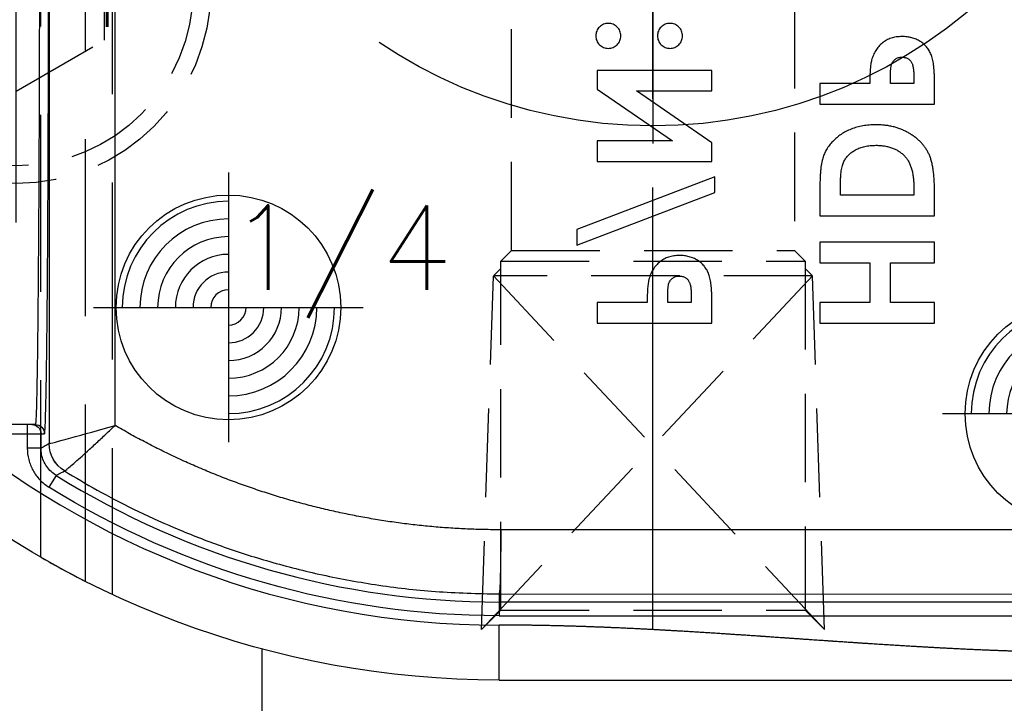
# Model space of a CAD drawing. Extents: x 2651 to 11825, y -3833 to 1075.
# Tile 263 of 656: x 4215 to 4243, y 225 to 245. Entities that reach past the tile are written whole.
import ezdxf
from ezdxf.enums import TextEntityAlignment as Align

# ---------------------------------------------------------------- set-up
doc = ezdxf.new("R2010")
doc.units = 0
doc.header["$LTSCALE"] = 10
for name, pattern in [('CENTER', [2, 1.25, -0.25, 0.25, -0.25]), ('CNSCEN', [17, 15, -1, 0, -1]), ('CNSHID', [4, 3, -1]), ('DASHED', [0.75, 0.5, -0.25]), ('HIDDEN', [0.375, 0.25, -0.125])]:
    doc.linetypes.add(name, pattern=pattern)
doc.layers.get('0').update_dxf_attribs({"linetype": 'CONTINUOUS'})
doc.layers.get('Defpoints').update_dxf_attribs({"linetype": 'CONTINUOUS'})
for name, color, linetype in [('1', 7, 'CONTINUOUS'), ('CEN', 1, 'CENTER'), ('COOL', 150, 'HIDDEN'), ('DIM', 3, 'CONTINUOUS'), ('HIDDEN', 6, 'HIDDEN'), ('PIN', 3, 'CONTINUOUS'), ('TEXT', 4, 'CONTINUOUS'), ('WL1-HL', 4, 'CNSHID'), ('WOR1-CL', 1, 'CNSCEN')]:
    doc.layers.add(name, color=color, linetype=linetype)
doc.styles.get("Standard").update_dxf_attribs({"font": 'romans.shx'})
doc.dimstyles.new('MM& INCH5', dxfattribs={"dimtxt": 5, "dimasz": 2.5, "dimexe": 1, "dimexo": 0.5, "dimtad": 0, "dimrnd": 1.38778e-17, "dimzin": 9, "dimdsep": 46, "dimtxsty": 'Standard', "dimblk": 'CLOSED', "dimcen": 0, "dimclrd": 3, "dimclre": 3, "dimclrt": 3, "dimazin": 2, "dimtfac": 0.75, "dimtofl": 0, "dimtmove": 0, "dimatfit": 3, "dimfxl": 0, "dimtolj": 1, "dimarcsym": 0})

# ---------------------------------------------------------------- blocks, each defined once
blk = doc.blocks.new('DSD')
at = {"layer": '1', "color": 252, "linetype": 'Continuous'}
for p, q in [((488.973, 580.525), (488.973, 578.971)), ((488.973, 578.708), (472.133, 578.708)), ((488.973, 578.32), (488.973, 578.708)), ((472.133, 578.32), (488.973, 578.32)), ((488.973, 578.091), (488.973, 578.32)), ((488.973, 578.091), (472.133, 578.094)), ((472.085, 576.281), (488.925, 576.277)), ((501.496, 574.742), (501.701, 575.072)), ((501.923, 573.972), (501.923, 573.563)), ((501.923, 573.972), (502.312, 573.972)), ((502.312, 573.563), (502.312, 573.972)), ((501.692, 529.457), (501.692, 573.842)), ((501.923, 573.563), (501.825, 573.563)), ((502.312, 573.563), (501.923, 573.563)), ((502.739, 573.563), (502.312, 573.563)), ((502.312, 573.304), (502.312, 573.563)), ((499.831, 573.329), (499.831, 529.985))]:
    blk.add_line(p, q, dxfattribs=at)
at = {"layer": '1', "color": 6, "linetype": 'DASHED'}
for p, q in [((499.908, 528.968), (499.908, 578.104)), ((500.665, 577.737), (500.665, 520.364)), ((501.927, 577.054), (501.927, 528.968))]:
    blk.add_line(p, q, dxfattribs=at)
at = {"layer": '1', "color": 7, "linetype": 'Continuous'}
for p, q in [((502.084, 573.304), (502.182, 573.304)), ((502.182, 573.304), (502.312, 573.304)), ((502.312, 573.304), (502.739, 573.304)), ((476.666, 570.436), (476.666, 569.855)), ((479.905, 570.436), (476.666, 570.436)), ((479.905, 569.855), (479.905, 570.436)), ((482.959, 570.436), (482.959, 569.788)), ((486.198, 570.436), (482.959, 570.436)), ((486.198, 569.855), (486.198, 570.436)), ((476.666, 569.855), (477.912, 569.855)), ((477.912, 569.855), (477.912, 568.734)), ((478.493, 568.734), (478.493, 569.855)), ((478.493, 569.855), (479.905, 569.855)), ((483.541, 569.672), (483.541, 569.855)), ((483.541, 569.855), (484.205, 569.855)), ((484.205, 569.855), (484.205, 569.649)), ((484.786, 569.855), (486.198, 569.855)), ((477.912, 568.734), (476.666, 568.734)), ((476.666, 568.734), (476.666, 568.153)), ((479.905, 568.734), (478.493, 568.734)), ((479.905, 568.153), (479.905, 568.734)), ((476.666, 568.153), (479.905, 568.153)), ((486.779, 568.236), (482.876, 566.746)), ((486.779, 567.795), (486.779, 568.236)), ((482.876, 566.305), (486.779, 567.795)), ((476.666, 567.405), (476.666, 566.673)), ((479.905, 567.405), (476.666, 567.405)), ((479.905, 566.662), (479.905, 567.405)), ((477.248, 566.824), (479.324, 566.824)), ((477.248, 566.602), (477.248, 566.824)), ((479.324, 566.824), (479.324, 566.52)), ((482.876, 566.746), (482.876, 566.305)), ((482.959, 565.869), (482.959, 565.346)), ((486.198, 565.869), (482.959, 565.869)), ((486.198, 565.288), (486.198, 565.869)), ((482.959, 565.346), (485.091, 563.876)), ((486.198, 563.822), (484.073, 565.288)), ((484.073, 565.288), (486.198, 565.288)), ((476.666, 564.25), (476.666, 563.601)), ((479.905, 564.25), (476.666, 564.25)), ((479.905, 563.669), (479.905, 564.25)), ((477.248, 563.486), (477.248, 563.669)), ((477.248, 563.669), (477.912, 563.669)), ((477.912, 563.669), (477.912, 563.463)), ((478.493, 563.669), (479.905, 563.669)), ((485.091, 563.876), (482.959, 563.876)), ((482.959, 563.876), (482.959, 563.295)), ((486.198, 563.295), (486.198, 563.822)), ((482.959, 563.295), (486.198, 563.295))]:
    blk.add_line(p, q, dxfattribs=at)
at = {"layer": '1', "color": 7, "linetype": 'Continuous', "extrusion": (0, 0, -1)}
blk.add_arc((-488.973, 554.617), 25.908, 90, 171.2121, dxfattribs=at)
at = {"layer": '1', "color": 110, "linetype": 'Continuous'}
blk.add_arc((488.973, 554.617), 24.354, 8.7879, 90, dxfattribs=at)
at = {"layer": '1', "color": 252, "linetype": 'Continuous'}
for radius, start in [(24.354, 8.7879), (23.702, 58.1066)]:
    blk.add_arc((488.973, 554.617), radius, start, 90, dxfattribs=at)
at = {"layer": '1', "color": 252, "linetype": 'Continuous', "extrusion": (0, 0, -1)}
blk.add_arc((-488.973, 554.617), 24.091, 90, 121.8934, dxfattribs=at)
for centre, major_axis, ratio, start_param, end_param in [((488.973, 576.277), (0, -1.814), 0.026177, 1.57079, 3.132863), ((500.785, 573.842), (-0.443, 0.791), 0.99995, 1.060893, 2.0807), ((500.785, 573.842), (-0.118, -0.899), 0.999771, 3.562012, 4.581812), ((502.084, 573.563), (0, 0.259), 0.999962, 3.141593, 4.712389), ((502.182, 573.563), (0, -0.259), 0.999962, 0, 1.570796)]:
    blk.add_ellipse(centre, major_axis=major_axis, ratio=ratio, start_param=start_param, end_param=end_param, dxfattribs=at)
at = {"layer": '1', "color": 7, "linetype": 'Continuous'}
for points in [[(488.973, 580.525), (483.359, 580.525), (477.746, 580.525), (472.133, 580.525)], [(501.259, 574.615), (501.259, 574.615), (501.259, 574.615), (501.259, 574.615)], [(501.692, 573.842), (501.691, 573.842), (501.691, 573.842), (501.691, 573.842)]]:
    blk.add_open_spline(points, degree=3, dxfattribs=at)
at = {"layer": '1', "color": 110, "linetype": 'Continuous'}
blk.add_open_spline([(472.133, 579.748), (473.135, 579.748), (474.238, 579.715), (475.219, 579.685), (476.343, 579.627), (477.278, 579.578), (478.448, 579.502), (478.915, 579.472), (479.5, 579.432), (479.851, 579.408), (480.553, 579.36), (481.254, 579.311), (481.605, 579.287), (482.189, 579.247), (482.658, 579.217), (483.827, 579.141), (484.763, 579.092), (485.885, 579.034), (486.868, 579.004), (487.97, 578.971), (488.973, 578.971)], degree=2, knots=[0, 0, 0, 0.125, 0.125, 0.25, 0.25, 0.375, 0.375, 0.4375, 0.4375, 0.5, 0.5, 0.5625, 0.5625, 0.625, 0.625, 0.75, 0.75, 0.875, 0.875, 1, 1, 1], dxfattribs=at)
at = {"layer": '1', "color": 252, "linetype": 'Continuous'}
for points in [[(472.133, 579.748), (477.746, 579.748), (483.359, 578.971), (488.973, 578.971)], [(501.692, 573.842), (501.769, 573.886), (501.846, 573.929), (501.923, 573.972)]]:
    blk.add_open_spline(points, degree=3, dxfattribs=at)
for points, knots in [([(501.259, 574.615), (500.953, 574.798), (500.314, 575.179), (499.283, 575.713), (498.144, 576.236), (496.891, 576.727), (495.524, 577.173), (494.043, 577.554), (492.449, 577.849), (490.746, 578.051), (489.574, 578.077), (488.973, 578.091)], [0, 0, 0, 0, 0.082708, 0.172517, 0.269427, 0.373438, 0.484549, 0.602761, 0.728074, 0.860487, 1, 1, 1, 1]), ([(502.312, 573.972), (502.312, 574.082), (502.298, 574.19), (502.243, 574.402), (502.202, 574.506), (502.096, 574.696), (502.03, 574.786), (501.879, 574.944), (501.795, 575.013), (501.701, 575.072)], [0, 0, 0, 0, 0.25, 0.25, 0.5, 0.5, 0.75, 0.75, 1, 1, 1, 1]), ([(501.259, 574.615), (501.255, 574.613), (501.246, 574.61), (501.201, 574.575), (501.126, 574.511), (501.001, 574.405), (500.822, 574.247), (500.603, 574.05), (500.358, 573.825), (500.093, 573.577), (499.916, 573.41), (499.831, 573.329)], [0, 0, 0, 0, 0.084674, 0.168339, 0.249944, 0.371225, 0.500049, 0.615769, 0.750155, 0.878546, 1, 1, 1, 1]), ([(501.496, 574.742), (501.491, 574.739), (501.487, 574.737), (501.462, 574.723), (501.44, 574.712), (501.366, 574.672), (501.313, 574.644), (501.259, 574.615)], [0, 0, 0, 0, 0.053761, 0.053761, 0.326805, 0.326805, 1, 1, 1, 1]), ([(501.496, 574.742), (501.545, 574.707), (501.645, 574.637), (501.765, 574.494), (501.856, 574.331), (501.913, 574.154), (501.92, 574.032), (501.923, 573.972)], [0, 0, 0, 0, 0.195853, 0.3979, 0.6021, 0.804147, 1, 1, 1, 1]), ([(501.691, 573.842), (501.68, 573.843), (501.437, 573.779), (500.728, 573.584), (500.276, 573.457), (499.831, 573.329)], [0, 0, 0, 0, 0.5, 0.5, 1, 1, 1, 1]), ([(501.969, 560.35), (501.969, 560.63), (501.969, 561.203), (501.97, 562.076), (501.972, 562.974), (501.975, 563.891), (501.978, 564.822), (501.982, 565.759), (501.986, 566.692), (501.992, 567.612), (501.998, 568.508), (502.005, 569.369), (502.012, 570.181), (502.02, 570.932), (502.029, 571.606), (502.039, 572.19), (502.049, 572.669), (502.06, 573.026), (502.072, 573.259), (502.08, 573.289), (502.084, 573.304)], [0, 0, 0, 0, 0.041403, 0.084471, 0.129205, 0.175604, 0.223668, 0.273397, 0.324791, 0.377851, 0.432575, 0.488964, 0.547018, 0.606736, 0.668119, 0.731167, 0.795879, 0.862255, 0.930296, 1, 1, 1, 1])]:
    blk.add_open_spline(points, degree=3, knots=knots, dxfattribs=at)
at = {"layer": '1', "color": 7, "linetype": 'Continuous'}
for points, knots in [([(501.929, 577.053), (501.925, 577.056), (501.77, 577.146), (501.296, 577.409), (500.985, 577.575), (500.665, 577.737)], [0, 0, 0, 0, 0.5, 0.5, 1, 1, 1, 1]), ([(482.959, 569.788), (482.96, 569.745), (482.96, 569.663), (482.964, 569.545), (482.972, 569.437), (482.982, 569.337), (482.996, 569.247), (483.012, 569.165), (483.031, 569.093), (483.054, 569.029), (483.081, 568.971), (483.109, 568.917), (483.144, 568.867), (483.18, 568.819), (483.221, 568.775), (483.265, 568.733), (483.313, 568.695), (483.365, 568.66), (483.42, 568.628), (483.478, 568.601), (483.538, 568.578), (483.601, 568.559), (483.667, 568.544), (483.735, 568.534), (483.807, 568.527), (483.855, 568.527), (483.879, 568.526)], [0, 0, 0, 0, 0.070781, 0.136552, 0.197012, 0.252923, 0.303687, 0.349719, 0.39124, 0.428479, 0.463057, 0.49715, 0.531002, 0.564226, 0.597701, 0.631421, 0.665597, 0.700451, 0.735881, 0.771092, 0.806975, 0.843534, 0.88094, 0.919294, 0.95918, 1, 1, 1, 1]), ([(484.737, 569.195), (484.741, 569.212), (484.75, 569.248), (484.759, 569.307), (484.767, 569.376), (484.775, 569.454), (484.78, 569.541), (484.783, 569.637), (484.786, 569.743), (484.786, 569.817), (484.786, 569.855)], [0, 0, 0, 0, 0.077373, 0.167614, 0.272108, 0.390016, 0.521363, 0.667272, 0.82681, 1, 1, 1, 1]), ([(483.605, 569.26), (483.6, 569.27), (483.589, 569.292), (483.576, 569.329), (483.565, 569.372), (483.556, 569.421), (483.549, 569.475), (483.544, 569.536), (483.542, 569.602), (483.541, 569.648), (483.541, 569.672)], [0, 0, 0, 0, 0.082101, 0.173825, 0.278953, 0.396639, 0.527316, 0.671298, 0.828754, 1, 1, 1, 1]), ([(484.205, 569.649), (484.205, 569.612), (484.204, 569.543), (484.198, 569.449), (484.188, 569.373), (484.175, 569.314), (484.154, 569.267), (484.129, 569.226), (484.099, 569.191), (484.063, 569.161), (484.023, 569.137), (483.978, 569.12), (483.93, 569.109), (483.896, 569.108), (483.879, 569.108)], [0, 0, 0, 0, 0.15516, 0.285496, 0.390503, 0.470975, 0.538446, 0.603655, 0.666587, 0.730199, 0.794945, 0.860228, 0.928121, 1, 1, 1, 1]), ([(483.879, 569.108), (483.863, 569.108), (483.834, 569.109), (483.792, 569.116), (483.752, 569.128), (483.716, 569.145), (483.683, 569.167), (483.653, 569.193), (483.626, 569.224), (483.612, 569.248), (483.605, 569.26)], [0, 0, 0, 0, 0.137788, 0.267341, 0.390444, 0.511778, 0.629509, 0.747829, 0.871885, 1, 1, 1, 1]), ([(483.879, 568.526), (483.906, 568.527), (483.96, 568.528), (484.037, 568.536), (484.112, 568.551), (484.183, 568.57), (484.25, 568.596), (484.315, 568.626), (484.375, 568.664), (484.431, 568.706), (484.485, 568.753), (484.533, 568.804), (484.578, 568.86), (484.618, 568.919), (484.654, 568.982), (484.687, 569.049), (484.715, 569.12), (484.73, 569.17), (484.737, 569.195)], [0, 0, 0, 0, 0.068875, 0.135349, 0.199289, 0.26155, 0.322915, 0.382772, 0.442844, 0.502652, 0.562749, 0.62274, 0.682687, 0.743329, 0.805013, 0.868067, 0.933111, 1, 1, 1, 1]), ([(476.666, 566.673), (476.667, 566.616), (476.668, 566.505), (476.676, 566.346), (476.69, 566.197), (476.708, 566.059), (476.732, 565.933), (476.763, 565.818), (476.798, 565.715), (476.84, 565.622), (476.888, 565.536), (476.942, 565.455), (477.003, 565.379), (477.071, 565.306), (477.146, 565.237), (477.227, 565.171), (477.316, 565.111), (477.411, 565.053), (477.511, 565), (477.616, 564.955), (477.725, 564.917), (477.838, 564.886), (477.955, 564.861), (478.077, 564.843), (478.203, 564.833), (478.288, 564.832), (478.331, 564.831)], [0, 0, 0, 0, 0.060148, 0.116267, 0.168654, 0.217399, 0.262434, 0.303933, 0.34226, 0.377441, 0.411406, 0.445398, 0.479766, 0.514584, 0.550214, 0.587001, 0.624663, 0.663615, 0.703456, 0.74345, 0.784013, 0.825133, 0.867265, 0.910306, 0.954424, 1, 1, 1, 1]), ([(477.507, 565.718), (477.486, 565.742), (477.443, 565.791), (477.391, 565.878), (477.346, 565.973), (477.31, 566.079), (477.282, 566.195), (477.262, 566.322), (477.25, 566.459), (477.248, 566.553), (477.248, 566.602)], [0, 0, 0, 0, 0.101663, 0.207636, 0.318745, 0.43668, 0.563507, 0.698681, 0.844447, 1, 1, 1, 1]), ([(479.324, 566.52), (479.324, 566.484), (479.323, 566.415), (479.317, 566.315), (479.311, 566.222), (479.3, 566.137), (479.287, 566.059), (479.269, 565.99), (479.25, 565.927), (479.226, 565.872), (479.199, 565.821), (479.168, 565.775), (479.133, 565.729), (479.093, 565.687), (479.049, 565.646), (479.002, 565.609), (478.95, 565.573), (478.894, 565.54), (478.834, 565.51), (478.77, 565.483), (478.704, 565.461), (478.634, 565.443), (478.56, 565.43), (478.483, 565.419), (478.403, 565.414), (478.348, 565.413), (478.321, 565.412)], [0, 0, 0, 0, 0.062615, 0.120429, 0.174199, 0.223725, 0.269028, 0.310765, 0.348115, 0.382378, 0.414753, 0.447195, 0.480045, 0.513739, 0.547963, 0.582918, 0.619315, 0.657124, 0.695687, 0.735514, 0.775823, 0.817652, 0.860743, 0.905387, 0.951998, 1, 1, 1, 1]), ([(478.331, 564.831), (478.392, 564.833), (478.512, 564.835), (478.689, 564.859), (478.858, 564.898), (479.018, 564.953), (479.169, 565.02), (479.306, 565.101), (479.431, 565.194), (479.541, 565.297), (479.636, 565.409), (479.717, 565.526), (479.781, 565.648), (479.821, 565.756), (479.846, 565.849), (479.861, 565.931), (479.875, 566.024), (479.886, 566.129), (479.895, 566.245), (479.9, 566.374), (479.904, 566.514), (479.905, 566.611), (479.905, 566.662)], [0, 0, 0, 0, 0.065773, 0.129478, 0.19143, 0.252446, 0.311787, 0.368818, 0.424092, 0.478492, 0.531394, 0.582004, 0.631201, 0.679503, 0.705561, 0.735222, 0.769132, 0.806858, 0.84893, 0.895117, 0.94547, 1, 1, 1, 1]), ([(478.321, 565.412), (478.278, 565.413), (478.196, 565.415), (478.075, 565.429), (477.962, 565.453), (477.856, 565.487), (477.757, 565.529), (477.666, 565.583), (477.581, 565.645), (477.532, 565.694), (477.507, 565.718)], [0, 0, 0, 0, 0.142277, 0.277429, 0.406477, 0.530595, 0.650143, 0.766851, 0.883502, 1, 1, 1, 1]), ([(478.444, 563.009), (478.448, 563.025), (478.457, 563.061), (478.466, 563.121), (478.475, 563.19), (478.482, 563.267), (478.487, 563.355), (478.49, 563.451), (478.493, 563.557), (478.493, 563.63), (478.493, 563.669)], [0, 0, 0, 0, 0.077373, 0.167614, 0.272108, 0.390016, 0.521363, 0.667272, 0.82681, 1, 1, 1, 1]), ([(476.666, 563.601), (476.667, 563.559), (476.667, 563.477), (476.671, 563.359), (476.679, 563.25), (476.689, 563.151), (476.703, 563.06), (476.719, 562.979), (476.738, 562.907), (476.761, 562.843), (476.788, 562.785), (476.817, 562.731), (476.851, 562.681), (476.887, 562.632), (476.928, 562.589), (476.972, 562.547), (477.021, 562.508), (477.072, 562.474), (477.127, 562.442), (477.185, 562.414), (477.245, 562.392), (477.308, 562.373), (477.374, 562.358), (477.443, 562.348), (477.514, 562.341), (477.562, 562.34), (477.586, 562.34)], [0, 0, 0, 0, 0.070781, 0.136552, 0.197012, 0.252923, 0.303687, 0.349719, 0.39124, 0.428479, 0.463057, 0.49715, 0.531002, 0.564226, 0.597701, 0.631421, 0.665597, 0.700451, 0.735881, 0.771092, 0.806975, 0.843534, 0.88094, 0.919294, 0.95918, 1, 1, 1, 1]), ([(477.312, 563.074), (477.307, 563.084), (477.296, 563.106), (477.283, 563.143), (477.272, 563.186), (477.263, 563.234), (477.256, 563.289), (477.251, 563.349), (477.249, 563.416), (477.248, 563.462), (477.248, 563.486)], [0, 0, 0, 0, 0.082101, 0.173825, 0.278953, 0.396639, 0.527316, 0.671298, 0.828754, 1, 1, 1, 1]), ([(477.912, 563.463), (477.912, 563.426), (477.911, 563.357), (477.905, 563.263), (477.895, 563.187), (477.882, 563.127), (477.861, 563.08), (477.836, 563.04), (477.806, 563.005), (477.771, 562.975), (477.73, 562.95), (477.685, 562.934), (477.637, 562.923), (477.603, 562.922), (477.586, 562.921)], [0, 0, 0, 0, 0.15516, 0.285496, 0.390503, 0.470975, 0.538446, 0.603655, 0.666587, 0.730199, 0.794945, 0.860228, 0.928121, 1, 1, 1, 1]), ([(477.586, 562.921), (477.571, 562.922), (477.541, 562.923), (477.499, 562.93), (477.459, 562.942), (477.423, 562.958), (477.39, 562.98), (477.36, 563.007), (477.333, 563.038), (477.319, 563.062), (477.312, 563.074)], [0, 0, 0, 0, 0.137788, 0.267341, 0.390444, 0.511778, 0.629509, 0.747829, 0.871885, 1, 1, 1, 1]), ([(477.586, 562.34), (477.613, 562.34), (477.667, 562.341), (477.745, 562.35), (477.819, 562.364), (477.89, 562.383), (477.957, 562.41), (478.022, 562.44), (478.082, 562.477), (478.138, 562.52), (478.192, 562.566), (478.24, 562.618), (478.285, 562.673), (478.325, 562.732), (478.361, 562.795), (478.394, 562.863), (478.422, 562.934), (478.437, 562.984), (478.444, 563.009)], [0, 0, 0, 0, 0.068875, 0.135349, 0.199289, 0.26155, 0.322915, 0.382772, 0.442844, 0.502652, 0.562749, 0.62274, 0.682687, 0.743329, 0.805013, 0.868067, 0.933111, 1, 1, 1, 1]), ([(484.144, 562.672), (484.12, 562.671), (484.074, 562.669), (484.007, 562.648), (483.946, 562.616), (483.892, 562.57), (483.847, 562.517), (483.814, 562.456), (483.793, 562.389), (483.791, 562.343), (483.79, 562.319)], [0, 0, 0, 0, 0.12783, 0.250877, 0.372608, 0.500305, 0.628002, 0.750286, 0.873333, 1, 1, 1, 1]), ([(484.496, 562.319), (484.494, 562.343), (484.492, 562.389), (484.472, 562.455), (484.439, 562.517), (484.395, 562.57), (484.342, 562.616), (484.28, 562.648), (484.214, 562.669), (484.168, 562.671), (484.144, 562.672)], [0, 0, 0, 0, 0.127088, 0.250543, 0.372679, 0.500053, 0.627277, 0.749413, 0.871745, 1, 1, 1, 1]), ([(485.885, 562.672), (485.861, 562.671), (485.815, 562.669), (485.749, 562.648), (485.688, 562.616), (485.635, 562.57), (485.59, 562.516), (485.556, 562.456), (485.537, 562.389), (485.535, 562.343), (485.534, 562.319)], [0, 0, 0, 0, 0.128226, 0.250531, 0.372639, 0.499833, 0.627179, 0.749842, 0.87294, 1, 1, 1, 1]), ([(486.239, 562.319), (486.238, 562.343), (486.236, 562.389), (486.216, 562.456), (486.182, 562.517), (486.137, 562.57), (486.083, 562.616), (486.022, 562.648), (485.955, 562.669), (485.909, 562.671), (485.885, 562.672)], [0, 0, 0, 0, 0.126678, 0.249735, 0.372031, 0.499739, 0.627447, 0.750221, 0.872159, 1, 1, 1, 1]), ([(483.79, 562.319), (483.791, 562.296), (483.793, 562.249), (483.813, 562.183), (483.847, 562.122), (483.892, 562.069), (483.946, 562.023), (484.007, 561.99), (484.074, 561.97), (484.12, 561.968), (484.144, 561.966)], [0, 0, 0, 0, 0.126727, 0.249831, 0.371148, 0.498906, 0.626663, 0.749005, 0.872109, 1, 1, 1, 1]), ([(484.144, 561.966), (484.167, 561.967), (484.213, 561.97), (484.279, 561.99), (484.339, 562.023), (484.393, 562.069), (484.438, 562.122), (484.472, 562.183), (484.492, 562.249), (484.494, 562.296), (484.496, 562.319)], [0, 0, 0, 0, 0.12614, 0.24756, 0.370463, 0.498806, 0.627149, 0.749023, 0.872692, 1, 1, 1, 1]), ([(485.534, 562.319), (485.535, 562.296), (485.537, 562.25), (485.556, 562.183), (485.59, 562.123), (485.635, 562.069), (485.688, 562.023), (485.749, 561.99), (485.815, 561.97), (485.861, 561.967), (485.885, 561.966)], [0, 0, 0, 0, 0.12712, 0.250277, 0.371969, 0.499375, 0.62663, 0.749351, 0.871713, 1, 1, 1, 1]), ([(485.885, 561.966), (485.909, 561.967), (485.955, 561.97), (486.022, 561.99), (486.083, 562.023), (486.137, 562.069), (486.182, 562.122), (486.216, 562.183), (486.236, 562.249), (486.238, 562.296), (486.239, 562.319)], [0, 0, 0, 0, 0.127902, 0.249898, 0.37328, 0.501049, 0.628817, 0.750146, 0.873261, 1, 1, 1, 1])]:
    blk.add_open_spline(points, degree=3, knots=knots, dxfattribs=at)
blk.add_rational_spline([(488.925, 576.277), (492.78, 576.276), (496.501, 575.27), (499.831, 573.329)], [1, 0.976931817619, 0.976931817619, 1], degree=3, dxfattribs=at)
at = {"layer": '1', "color": 252, "linetype": 'Continuous'}
blk.add_rational_spline([(501.825, 573.563), (501.757, 573.563), (501.71, 568.09), (501.71, 560.35)], [1, 0.804737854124, 0.804737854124, 1], degree=3, dxfattribs=at)
blk = doc.blocks.new('*D180')
at = {"layer": 'Defpoints', "color": 0}
for p in [(4171.684, 387.642), (4446.684, 212.642), (4473.321, 212.642)]:
    blk.add_point(p, dxfattribs=at)
at = {"layer": 'DIM', "color": 3, "lineweight": -2}
blk.add_line((4447.184, 212.642), (4473.321, 212.642), dxfattribs=at)
at = {"layer": 'DIM', "color": 3, "insert": (4493.946, 212.642), "char_height": 5, "attachment_point": 5}
blk.add_mtext('\\A1;175 [6.89]', dxfattribs=at)
blk = doc.blocks.new('_Closed')
at = {"color": 0, "linetype": 'ByBlock', "lineweight": -2}
for p, q in [((-1, 0.167), (0, 0)), ((-1, 0.167), (-1, -0.167)), ((0, 0), (-1, -0.167)), ((0, 0), (-1, 0))]:
    blk.add_line(p, q, dxfattribs=at)
blk = doc.blocks.new('*D181')
at = {"layer": 'Defpoints', "color": 0}
for p in [(4171.684, 387.642), (4446.684, 182.642), (4473.321, 182.642)]:
    blk.add_point(p, dxfattribs=at)
at = {"layer": 'DIM', "color": 3, "lineweight": -2}
blk.add_line((4447.184, 182.642), (4473.321, 182.642), dxfattribs=at)
at = {"layer": 'DIM', "color": 3, "insert": (4496.684, 182.642), "char_height": 5, "attachment_point": 5}
blk.add_mtext('\\A1;205 [8.071]', dxfattribs=at)
blk = doc.blocks.new('*D182')
at = {"layer": 'Defpoints', "color": 0}
for p in [(4171.684, 387.642), (4446.684, 162.642), (4473.321, 162.642)]:
    blk.add_point(p, dxfattribs=at)
at = {"layer": 'DIM', "color": 3, "lineweight": -2}
blk.add_line((4447.184, 162.642), (4473.321, 162.642), dxfattribs=at)
at = {"layer": 'DIM', "color": 3, "insert": (4496.684, 162.642), "char_height": 5, "attachment_point": 5}
blk.add_mtext('\\A1;225 [8.858]', dxfattribs=at)
blk = doc.blocks.new('*D183')
at = {"layer": 'Defpoints', "color": 0}
for p in [(4171.684, 387.642), (4446.684, 119.642), (4473.321, 119.642)]:
    blk.add_point(p, dxfattribs=at)
at = {"layer": 'DIM', "color": 3, "lineweight": -2}
blk.add_line((4447.184, 119.642), (4473.321, 119.642), dxfattribs=at)
at = {"layer": 'DIM', "color": 3, "insert": (4499.065, 119.642), "char_height": 5, "attachment_point": 5}
blk.add_mtext('\\A1;268 [10.551]', dxfattribs=at)
blk = doc.blocks.new('*D184')
at = {"layer": 'Defpoints', "color": 0}
for p in [(4171.684, 387.642), (4446.684, 12.642), (4473.321, 12.642)]:
    blk.add_point(p, dxfattribs=at)
at = {"layer": 'DIM', "color": 3, "lineweight": -2}
blk.add_line((4447.184, 12.642), (4473.321, 12.642), dxfattribs=at)
at = {"layer": 'DIM', "color": 3, "insert": (4499.065, 12.642), "char_height": 5, "attachment_point": 5}
blk.add_mtext('\\A1;375 [14.764]', dxfattribs=at)
blk = doc.blocks.new('*D185')
at = {"layer": 'Defpoints', "color": 0}
for p in [(4171.684, 387.642), (4446.684, 55.642), (4473.321, 55.642)]:
    blk.add_point(p, dxfattribs=at)
at = {"layer": 'DIM', "color": 3, "lineweight": -2}
blk.add_line((4447.184, 55.642), (4473.321, 55.642), dxfattribs=at)
at = {"layer": 'DIM', "color": 3, "insert": (4499.065, 55.642), "char_height": 5, "attachment_point": 5}
blk.add_mtext('\\A1;332 [13.071]', dxfattribs=at)
blk = doc.blocks.new('*D186')
at = {"layer": 'Defpoints', "color": 0}
for p in [(4171.684, 387.642), (4381.212, -22.358), (4473.321, -22.358)]:
    blk.add_point(p, dxfattribs=at)
at = {"layer": 'DIM', "color": 3, "lineweight": -2}
blk.add_line((4381.712, -22.358), (4473.321, -22.358), dxfattribs=at)
at = {"layer": 'DIM', "color": 3, "insert": (4499.065, -22.358), "char_height": 5, "attachment_point": 5}
blk.add_mtext('\\A1;410 [16.142]', dxfattribs=at)
blk = doc.blocks.new('*D187')
at = {"layer": 'Defpoints', "color": 0}
for p in [(4171.684, 387.642), (4274.104, -57.358), (4473.321, -57.358)]:
    blk.add_point(p, dxfattribs=at)
at = {"layer": 'DIM', "color": 3, "lineweight": -2}
blk.add_line((4274.604, -57.358), (4473.321, -57.358), dxfattribs=at)
at = {"layer": 'DIM', "color": 3, "insert": (4496.684, -57.358), "char_height": 5, "attachment_point": 5}
blk.add_mtext('\\A1;445 [17.52]', dxfattribs=at)
blk = doc.blocks.new('*D188')
at = {"layer": 'Defpoints', "color": 0}
for p in [(4171.684, 387.642), (4271.924, -104.358), (4473.321, -104.358)]:
    blk.add_point(p, dxfattribs=at)
at = {"layer": 'DIM', "color": 3, "lineweight": -2}
blk.add_line((4272.424, -104.358), (4473.321, -104.358), dxfattribs=at)
at = {"layer": 'DIM', "color": 3, "insert": (4496.684, -104.358), "char_height": 5, "attachment_point": 5}
blk.add_mtext('\\A1;492 [19.37]', dxfattribs=at)
blk = doc.blocks.new('*D189')
at = {"layer": 'Defpoints', "color": 0}
for p in [(4171.684, 387.642), (4285.884, -124.358), (4473.321, -124.358)]:
    blk.add_point(p, dxfattribs=at)
at = {"layer": 'DIM', "color": 3, "lineweight": -2}
blk.add_line((4286.384, -124.358), (4473.321, -124.358), dxfattribs=at)
at = {"layer": 'DIM', "color": 3, "insert": (4499.065, -124.358), "char_height": 5, "attachment_point": 5}
blk.add_mtext('\\A1;512 [20.157]', dxfattribs=at)
blk = doc.blocks.new('*D193')
at = {"layer": 'Defpoints', "color": 0}
for p in [(4171.684, 387.642), (4401.864, -82.358), (4473.321, -82.358)]:
    blk.add_point(p, dxfattribs=at)
at = {"layer": 'DIM', "color": 3, "lineweight": -2}
blk.add_line((4402.364, -82.358), (4473.321, -82.358), dxfattribs=at)
at = {"layer": 'DIM', "color": 3, "insert": (4499.065, -82.358), "char_height": 5, "attachment_point": 5}
blk.add_mtext('\\A1;470 [18.504]', dxfattribs=at)
blk = doc.blocks.new('*D199')
at = {"layer": 'Defpoints', "color": 0}
for p in [(4171.684, 387.642), (4256.684, -119.598), (4256.684, -149.953)]:
    blk.add_point(p, dxfattribs=at)
at = {"layer": 'DIM', "color": 3, "lineweight": -2}
blk.add_line((4256.684, -120.098), (4256.684, -149.953), dxfattribs=at)
at = {"layer": 'DIM', "color": 3, "insert": (4256.684, -170.935), "char_height": 5, "attachment_point": 5, "rotation": 90}
blk.add_mtext('\\A1;85 [3.346]', dxfattribs=at)
blk = doc.blocks.new('*D200')
at = {"layer": 'Defpoints', "color": 0}
for p in [(4171.684, 387.642), (4278.684, -131.558), (4278.684, -149.953)]:
    blk.add_point(p, dxfattribs=at)
at = {"layer": 'DIM', "color": 3, "lineweight": -2}
blk.add_line((4278.684, -132.058), (4278.684, -149.953), dxfattribs=at)
at = {"layer": 'DIM', "color": 3, "insert": (4278.684, -172.959), "char_height": 5, "attachment_point": 5, "rotation": 90}
blk.add_mtext('\\A1;107 [4.213]', dxfattribs=at)
blk = doc.blocks.new('*D201')
at = {"layer": 'Defpoints', "color": 0}
for p in [(4171.684, 387.642), (4296.684, -137.358), (4296.684, -149.953)]:
    blk.add_point(p, dxfattribs=at)
at = {"layer": 'DIM', "color": 3, "lineweight": -2}
blk.add_line((4296.684, -137.858), (4296.684, -149.953), dxfattribs=at)
at = {"layer": 'DIM', "color": 3, "insert": (4296.684, -172.959), "char_height": 5, "attachment_point": 5, "rotation": 90}
blk.add_mtext('\\A1;125 [4.921]', dxfattribs=at)
blk = doc.blocks.new('*D202')
at = {"layer": 'Defpoints', "color": 0}
for p in [(4171.684, 387.642), (4246.684, -84.778), (4246.684, -149.953)]:
    blk.add_point(p, dxfattribs=at)
at = {"layer": 'DIM', "color": 3, "lineweight": -2}
blk.add_line((4246.684, -85.278), (4246.684, -149.953), dxfattribs=at)
at = {"layer": 'DIM', "color": 3, "insert": (4246.684, -170.935), "char_height": 5, "attachment_point": 5, "rotation": 90}
blk.add_mtext('\\A1;75 [2.953]', dxfattribs=at)
blk = doc.blocks.new('*D203')
at = {"layer": 'Defpoints', "color": 0}
for p in [(4171.684, 387.642), (4368.684, -115.538), (4368.684, -149.953)]:
    blk.add_point(p, dxfattribs=at)
at = {"layer": 'DIM', "color": 3, "lineweight": -2}
blk.add_line((4368.684, -116.038), (4368.684, -149.953), dxfattribs=at)
at = {"layer": 'DIM', "color": 3, "insert": (4368.684, -172.959), "char_height": 5, "attachment_point": 5, "rotation": 90}
blk.add_mtext('\\A1;197 [7.756]', dxfattribs=at)
blk = doc.blocks.new('*U10', base_point=(1624.618, 1808.955))
for p, q in [((1624.618, 1811.842), (1622.118, 1810.399)), ((1627.118, 1810.398), (1624.618, 1811.842)), ((1622.118, 1810.399), (1622.118, 1807.512)), ((1627.118, 1807.511), (1627.118, 1810.398)), ((1622.118, 1807.512), (1624.618, 1806.068)), ((1624.618, 1806.068), (1627.118, 1807.511))]:
    blk.add_line(p, q)
for radius in [5.5, 5]:
    blk.add_circle((1624.618, 1808.955), radius)
at = {"layer": 'CEN'}
for p, q in [((1624.618, 1815.555), (1624.618, 1802.355)), ((1618.018, 1808.955), (1631.218, 1808.955))]:
    blk.add_line(p, q, dxfattribs=at)
blk = doc.blocks.new('117')
at = {"layer": 'WL1-HL'}
blk.add_circle((254.95, 1693.104), 13.87, dxfattribs=at)
at = {"layer": 'WOR1-CL'}
blk.add_line((254.95, 1707.474), (254.95, 1678.734), dxfattribs=at)
blk = doc.blocks.new('A$C257357D5')
at = {"layer": 'COOL', "color": 1, "linetype": 'CENTER'}
blk.add_line((61, -60.106), (61, 35), dxfattribs=at)
at = {"layer": 'COOL'}
for points in [[(57, -49.388), (57, 32.691), (61, 35), (65, 32.691), (65, -49.388)], [(56.7, -49.688), (57, -49.388), (65, -49.388), (65.3, -49.688)], [(56.7, -59.556), (56.7, -49.688), (65.3, -49.688), (65.3, -59.556)], [(56.15, -60.106), (56.491, -50.106), (56.7, -49.897)], [(65.85, -60.106), (65.509, -50.106), (65.3, -49.897)], [(56.15, -60.106), (65.509, -50.106), (56.491, -50.106), (65.85, -60.106)], [(56.15, -60.106), (56.7, -59.556), (65.3, -59.556), (65.85, -60.106)]]:
    blk.add_lwpolyline(points, dxfattribs=at)
blk.add_blockref('117', (-193.95, -1725.104), dxfattribs=at)
blk = doc.blocks.new('*U6', base_point=(965.4695, 1808.9548))
blk.add_circle((965.4695, 1808.9548), 0.5)
for radius, start, end in [(0.4724, 90, 180), (0.3937, 90, 180), (0.315, 90, 180), (0.2362, 90, 180), (0.1575, 90, 180), (0.0787, 90, 180), (0.0787, 270, 0), (0.1575, 270, 0), (0.2362, 270, 0), (0.315, 270, 0), (0.3937, 270, 0), (0.4724, 270, 0)]:
    blk.add_arc((965.4695, 1808.9548), radius, start, end)
at = {"layer": 'PIN'}
for p, q in [((965.4695, 1809.5548), (965.4695, 1808.3548)), ((964.8695, 1808.9548), (966.0695, 1808.9548))]:
    blk.add_line(p, q, dxfattribs=at)

msp = doc.modelspace()

# ---------------------------------------------------------------- linework, layer by layer
msp.add_line((4221.631, 226.993), (4221.631, 221.058))

# ---------------------------------------------------------------- block references
at = {"layer": 'DIM', "rotation": 180}
msp.add_blockref('DSD', (4717.309, 806.636), dxfattribs=at)
at = {"layer": 'DIM'}
msp.add_blockref('A$C257357D5', (4171.684, 287.642), dxfattribs=at)
at = {"layer": 'HIDDEN', "rotation": 180}
msp.add_blockref('*U10', (4214.684, 245.642), dxfattribs=at)
at = {"layer": 'PIN', "xscale": 6.35, "yscale": 6.35, "zscale": 6.35}
for p in [(4220.684, 236.642), (4244.684, 233.642)]:
    msp.add_blockref('*U6', p, dxfattribs=at)

# ---------------------------------------------------------------- texts
at = {"layer": 'PIN', "color": 4}
msp.add_text('1/4', height=2.3813, dxfattribs=at).set_placement((4220.684, 237.142))
at = {"layer": 'TEXT'}
msp.add_text('1/4', height=2.5, dxfattribs=at).set_placement((4214.684, 245.642), align=Align.MIDDLE)

# ---------------------------------------------------------------- dimensions: what is measured, and where the dimension line sits
at = {"layer": 'DIM'}
for feature_location, offset, dtype, picture, middle in [((4446.684, 212.642), (26.637, 0), 0, '*D180', (4493.946, 212.642)), ((4446.684, 182.642), (26.637, 0), 0, '*D181', (4496.684, 182.642)), ((4446.684, 162.642), (26.637, 0), 0, '*D182', (4496.684, 162.642)), ((4446.684, 119.642), (26.637, 0), 0, '*D183', (4499.065, 119.642)), ((4446.684, 12.642), (26.637, 0), 0, '*D184', (4499.065, 12.642)), ((4446.684, 55.642), (26.637, 0), 0, '*D185', (4499.065, 55.642)), ((4381.212, -22.358), (92.109, 0), 0, '*D186', (4499.065, -22.358)), ((4274.104, -57.358), (199.217, 0), 0, '*D187', (4496.684, -57.358)), ((4271.924, -104.358), (201.397, 0), 0, '*D188', (4496.684, -104.358)), ((4285.884, -124.358), (187.437, 0), 0, '*D189', (4499.065, -124.358)), ((4401.864, -82.358), (71.457, 0), 0, '*D193', (4499.065, -82.358)), ((4256.684, -119.598), (0, -30.355), 1, '*D199', (4256.684, -170.935)), ((4278.684, -131.558), (0, -18.395), 1, '*D200', (4278.684, -172.959)), ((4296.684, -137.358), (0, -12.595), 1, '*D201', (4296.684, -172.959)), ((4246.684, -84.778), (0, -65.175), 1, '*D202', (4246.684, -170.935)), ((4368.684, -115.538), (0, -34.415), 1, '*D203', (4368.684, -172.959))]:
    dim = msp.add_ordinate_dim(feature_location=feature_location, offset=offset, dtype=dtype, origin=(4171.684, 387.642), dimstyle='MM& INCH5', dxfattribs=at)
    dim.commit()
    dim.dimension.update_dxf_attribs({"geometry": picture, "text_midpoint": middle})

doc.saveas('drawing.dxf')
